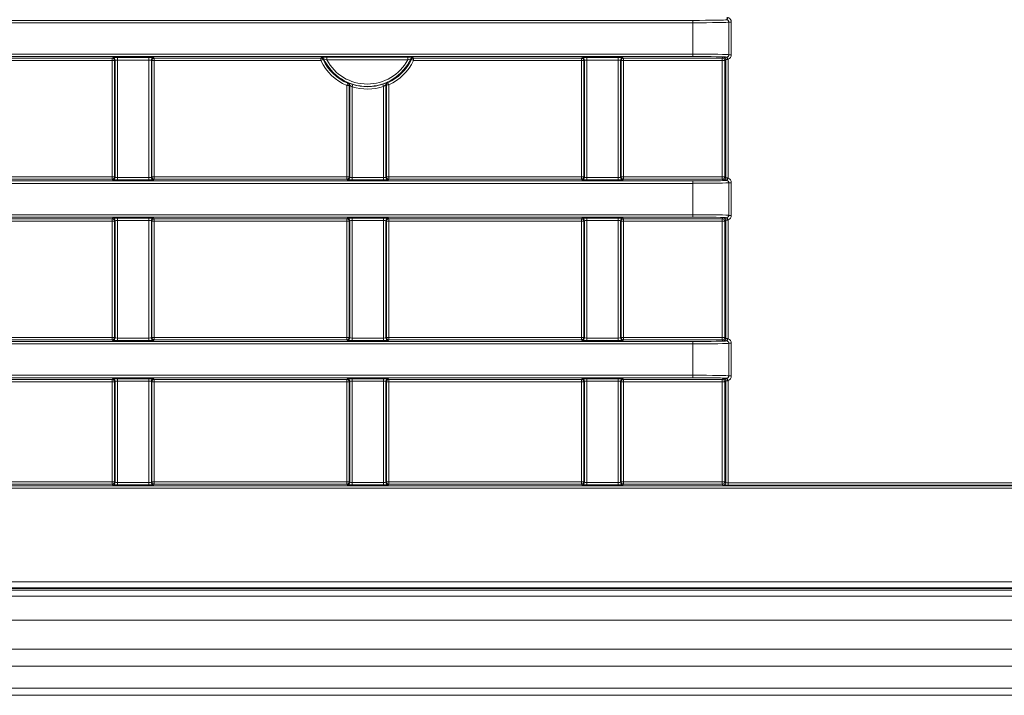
# Model space of a CAD drawing. Header units: millimetres. Extents: x 0 to 1118, y 0 to 864.
# Tile 330 of 390: x 501 to 521, y 599 to 613. Entities that reach past the tile are written whole.
import ezdxf

# ---------------------------------------------------------------- set-up
doc = ezdxf.new("R2010")
doc.units = ezdxf.units.MM

msp = doc.modelspace()

# ---------------------------------------------------------------- linework, layer by layer
at = {"color": 9, "linetype": 'Continuous', "lineweight": 0}
for p, q in [((470.0133, 613.0584), (514.8892, 613.0584)), ((514.8892, 613.0084), (514.8892, 613.0584)), ((515.5891, 613.0704), (515.5908, 613.0721)), ((515.608, 613.0689), (515.6254, 613.1158)), ((515.6407, 613.022), (515.6391, 613.0205)), ((515.6407, 612.3432), (515.6407, 613.022)), ((515.6407, 613.022), (515.6906, 613.022)), ((515.6906, 613.022), (515.6906, 612.3432)), ((514.8892, 613.0084), (470.0133, 613.0084)), ((514.8892, 612.3567), (514.8892, 613.0084)), ((515.6391, 613.0205), (515.6391, 612.3447)), ((470.0133, 612.3567), (514.8892, 612.3567)), ((514.8892, 612.3067), (470.0133, 612.3067)), ((498.826, 612.2713), (502.8265, 612.2713)), ((502.8265, 612.2214), (498.826, 612.2214)), ((502.8265, 612.2713), (502.8379, 612.2827)), ((502.8265, 612.2214), (502.8265, 612.2713)), ((502.8265, 612.2214), (502.8765, 612.2214)), ((502.8265, 609.8077), (502.8265, 612.2214)), ((502.8879, 612.2327), (502.8765, 612.2214)), ((502.8765, 612.2214), (502.8765, 609.8077)), ((502.8879, 609.7963), (502.8879, 612.2327)), ((502.9379, 612.2844), (503.5896, 612.2844)), ((502.9379, 612.2344), (502.9379, 612.2844)), ((503.5896, 612.2344), (502.9379, 612.2344)), ((502.9379, 612.2344), (502.9379, 609.7946)), ((503.5896, 612.2344), (503.5896, 612.2844)), ((503.5896, 609.7946), (503.5896, 612.2344)), ((503.6396, 612.2327), (503.6396, 609.7963)), ((503.651, 612.2214), (503.6396, 612.2327)), ((503.651, 609.8077), (503.651, 612.2214)), ((503.651, 612.2214), (503.701, 612.2214)), ((503.6896, 612.2827), (503.701, 612.2713)), ((503.701, 612.2713), (507.1639, 612.2713)), ((503.701, 612.2214), (503.701, 612.2713)), ((507.1639, 612.2214), (503.701, 612.2214)), ((503.701, 612.2214), (503.701, 609.8077)), ((507.1639, 612.2713), (507.175, 612.2888)), ((507.1639, 612.2214), (507.1639, 612.2713)), ((507.209, 612.2431), (507.1639, 612.2214)), ((507.2858, 612.2905), (508.9666, 612.2905)), ((507.2858, 612.2905), (507.2858, 612.2406)), ((508.9666, 612.2406), (507.2858, 612.2406)), ((508.9666, 612.2905), (508.9666, 612.2406)), ((509.0885, 612.2214), (509.0435, 612.2431)), ((509.0775, 612.2888), (509.0885, 612.2713)), ((509.0885, 612.2713), (512.5765, 612.2713)), ((509.0885, 612.2713), (509.0885, 612.2214)), ((512.5765, 612.2214), (509.0885, 612.2214)), ((512.5765, 612.2713), (512.5879, 612.2827)), ((512.5765, 612.2713), (512.5765, 612.2214)), ((512.5765, 612.2214), (512.6265, 612.2214)), ((512.5765, 609.8077), (512.5765, 612.2214)), ((512.6379, 612.2327), (512.6265, 612.2214)), ((512.6265, 612.2214), (512.6265, 609.8077)), ((512.6379, 609.7963), (512.6379, 612.2327)), ((512.6879, 612.2844), (513.3396, 612.2844)), ((512.6879, 612.2344), (512.6879, 612.2844)), ((513.3396, 612.2344), (512.6879, 612.2344)), ((512.6879, 612.2344), (512.6879, 609.7946)), ((513.3396, 612.2344), (513.3396, 612.2844)), ((513.3396, 609.7946), (513.3396, 612.2344)), ((513.3896, 612.2327), (513.3896, 609.7963)), ((513.401, 612.2214), (513.3896, 612.2327)), ((513.401, 609.8077), (513.401, 612.2214)), ((513.401, 612.2214), (513.451, 612.2214)), ((513.4396, 612.2827), (513.451, 612.2713)), ((513.451, 612.2713), (515.5053, 612.2713)), ((513.451, 612.2214), (513.451, 612.2713)), ((513.451, 612.2214), (513.451, 609.8077)), ((515.5053, 612.2214), (513.451, 612.2214)), ((514.8892, 612.3067), (514.8892, 612.3567)), ((515.5053, 612.2713), (515.5254, 612.2915)), ((515.5053, 612.2214), (515.5053, 612.2713)), ((515.5553, 612.2214), (515.5053, 612.2214)), ((515.5053, 609.8077), (515.5053, 612.2214)), ((515.5754, 612.2415), (515.5553, 612.2214)), ((515.5553, 612.2214), (515.5553, 609.8077)), ((515.5754, 609.7876), (515.5754, 612.2415)), ((515.5908, 612.2931), (515.5891, 612.2947)), ((515.608, 612.2963), (515.6254, 612.2494)), ((515.6254, 612.2494), (515.6254, 609.7797)), ((515.6391, 612.3447), (515.6407, 612.3432)), ((515.6407, 612.3432), (515.6906, 612.3432)), ((507.7015, 611.7051), (507.7214, 611.751)), ((507.7015, 609.8077), (507.7015, 611.7051)), ((507.7515, 611.7051), (507.7015, 611.7051)), ((507.7629, 611.7126), (507.7515, 611.7051)), ((507.7515, 611.7051), (507.7515, 609.8077)), ((507.8129, 611.6777), (507.8277, 611.7255)), ((507.8129, 611.6777), (507.8129, 609.7946)), ((508.4646, 611.6858), (508.4486, 611.7332)), ((508.4646, 609.7946), (508.4646, 611.6858)), ((508.526, 611.7163), (508.5146, 611.7236)), ((508.526, 609.8077), (508.526, 611.7163)), ((508.526, 611.7163), (508.576, 611.7163)), ((508.5549, 611.7616), (508.576, 611.7163)), ((508.576, 611.7163), (508.576, 609.8077)), ((498.826, 609.8077), (502.8265, 609.8077)), ((502.8265, 609.7577), (498.826, 609.7577)), ((502.8265, 609.7577), (502.8265, 609.8077)), ((502.8765, 609.8077), (502.8265, 609.8077)), ((502.8379, 609.7463), (502.8265, 609.7577)), ((502.8765, 609.8077), (502.8879, 609.7963)), ((502.9379, 609.7446), (502.9379, 609.7946)), ((502.9379, 609.7946), (503.5896, 609.7946)), ((503.5896, 609.7446), (503.5896, 609.7946)), ((503.6396, 609.7963), (503.651, 609.8077)), ((503.701, 609.8077), (503.651, 609.8077)), ((503.701, 609.7577), (503.6896, 609.7463)), ((503.701, 609.7577), (503.701, 609.8077)), ((503.701, 609.8077), (507.7015, 609.8077)), ((507.7015, 609.7577), (503.701, 609.7577)), ((507.7015, 609.7577), (507.7015, 609.8077)), ((507.7515, 609.8077), (507.7015, 609.8077)), ((507.7129, 609.7463), (507.7015, 609.7577)), ((507.7515, 609.8077), (507.7629, 609.7963)), ((507.8129, 609.7446), (507.8129, 609.7946)), ((507.8129, 609.7946), (508.4646, 609.7946)), ((508.4646, 609.7446), (508.4646, 609.7946)), ((508.5146, 609.7963), (508.526, 609.8077)), ((508.526, 609.8077), (508.576, 609.8077)), ((508.576, 609.7577), (508.5646, 609.7463)), ((508.576, 609.8077), (508.576, 609.7577)), ((508.576, 609.8077), (512.5765, 609.8077)), ((512.5765, 609.7577), (508.576, 609.7577)), ((512.5765, 609.8077), (512.5765, 609.7577)), ((512.5765, 609.8077), (512.6265, 609.8077)), ((512.5879, 609.7463), (512.5765, 609.7577)), ((512.6265, 609.8077), (512.6379, 609.7963)), ((512.6879, 609.7446), (512.6879, 609.7946)), ((512.6879, 609.7946), (513.3396, 609.7946)), ((513.3396, 609.7446), (513.3396, 609.7946)), ((513.3896, 609.7963), (513.401, 609.8077)), ((513.401, 609.8077), (513.451, 609.8077)), ((513.451, 609.7577), (513.4396, 609.7463)), ((513.451, 609.7577), (513.451, 609.8077)), ((513.451, 609.8077), (515.5053, 609.8077)), ((515.5053, 609.7577), (513.451, 609.7577)), ((515.5053, 609.8077), (515.5553, 609.8077)), ((515.5053, 609.7577), (515.5053, 609.8077)), ((515.5254, 609.7376), (515.5053, 609.7577)), ((515.5553, 609.8077), (515.5754, 609.7876)), ((515.608, 609.7328), (515.6254, 609.7797)), ((475.7369, 609.7223), (514.8892, 609.7223)), ((514.8892, 609.6723), (475.7369, 609.6723)), ((503.5896, 609.7446), (502.9379, 609.7446)), ((508.4646, 609.7446), (507.8129, 609.7446)), ((513.3396, 609.7446), (512.6879, 609.7446)), ((514.8892, 609.6723), (514.8892, 609.7223)), ((514.8892, 609.0206), (514.8892, 609.6723)), ((515.5891, 609.7343), (515.5908, 609.736)), ((515.6407, 609.6859), (515.6391, 609.6843)), ((515.6391, 609.6843), (515.6391, 609.0086)), ((515.6407, 609.007), (515.6407, 609.6859)), ((515.6407, 609.6859), (515.6906, 609.6859)), ((515.6906, 609.6859), (515.6906, 609.007)), ((475.7369, 609.0206), (514.8892, 609.0206)), ((514.8892, 608.9706), (475.7369, 608.9706)), ((498.826, 608.9352), (502.8265, 608.9352)), ((502.8265, 608.9352), (502.8379, 608.9466)), ((502.8265, 608.8852), (502.8265, 608.9352)), ((502.9379, 608.9483), (503.5896, 608.9483)), ((502.9379, 608.8983), (502.9379, 608.9483)), ((503.5896, 608.8983), (503.5896, 608.9483)), ((503.6896, 608.9466), (503.701, 608.9352)), ((503.701, 608.9352), (507.7015, 608.9352)), ((503.701, 608.8852), (503.701, 608.9352)), ((507.7015, 608.9352), (507.7129, 608.9466)), ((507.7015, 608.8852), (507.7015, 608.9352)), ((507.8129, 608.9483), (508.4646, 608.9483)), ((507.8129, 608.8983), (507.8129, 608.9483)), ((508.4646, 608.8983), (508.4646, 608.9483)), ((508.5646, 608.9466), (508.576, 608.9352)), ((508.576, 608.9352), (512.5765, 608.9352)), ((508.576, 608.9352), (508.576, 608.8852)), ((512.5765, 608.9352), (512.5879, 608.9466)), ((512.5765, 608.9352), (512.5765, 608.8852)), ((512.6879, 608.9483), (513.3396, 608.9483)), ((512.6879, 608.9483), (512.6879, 608.8983)), ((513.3396, 608.9483), (513.3396, 608.8983)), ((513.4396, 608.9466), (513.451, 608.9352)), ((513.451, 608.9352), (515.5053, 608.9352)), ((513.451, 608.8852), (513.451, 608.9352)), ((514.8892, 608.9706), (514.8892, 609.0206)), ((515.5053, 608.9352), (515.5254, 608.9553)), ((515.5053, 608.8852), (515.5053, 608.9352)), ((515.5908, 608.9569), (515.5891, 608.9586)), ((515.608, 608.9602), (515.6254, 608.9133)), ((515.6391, 609.0086), (515.6407, 609.007)), ((515.6407, 609.007), (515.6906, 609.007)), ((502.8265, 608.8852), (498.826, 608.8852)), ((502.8265, 606.4716), (502.8265, 608.8852)), ((502.8765, 608.8852), (502.8265, 608.8852)), ((502.8879, 608.8966), (502.8765, 608.8852)), ((502.8765, 608.8852), (502.8765, 606.4716)), ((502.8879, 606.4602), (502.8879, 608.8966)), ((503.5896, 608.8983), (502.9379, 608.8983)), ((502.9379, 608.8983), (502.9379, 606.4585)), ((503.5896, 606.4585), (503.5896, 608.8983)), ((503.6396, 608.8966), (503.6396, 606.4602)), ((503.651, 608.8852), (503.6396, 608.8966)), ((503.651, 606.4716), (503.651, 608.8852)), ((503.701, 608.8852), (503.651, 608.8852)), ((503.701, 608.8852), (503.701, 606.4716)), ((507.7015, 608.8852), (503.701, 608.8852)), ((507.7515, 608.8852), (507.7015, 608.8852)), ((507.7015, 606.4716), (507.7015, 608.8852)), ((507.7629, 608.8966), (507.7515, 608.8852)), ((507.7515, 608.8852), (507.7515, 606.4716)), ((507.7629, 606.4602), (507.7629, 608.8966)), ((508.4646, 608.8983), (507.8129, 608.8983)), ((507.8129, 608.8983), (507.8129, 606.4585)), ((508.4646, 606.4585), (508.4646, 608.8983)), ((508.5146, 608.8966), (508.5146, 606.4602)), ((508.526, 608.8852), (508.5146, 608.8966)), ((508.526, 606.4716), (508.526, 608.8852)), ((508.576, 608.8852), (508.526, 608.8852)), ((508.576, 608.8852), (508.576, 606.4716)), ((512.5765, 608.8852), (508.576, 608.8852)), ((512.5765, 606.4716), (512.5765, 608.8852)), ((512.6265, 608.8852), (512.5765, 608.8852)), ((512.6379, 608.8966), (512.6265, 608.8852)), ((512.6265, 608.8852), (512.6265, 606.4716)), ((512.6379, 606.4602), (512.6379, 608.8966)), ((513.3396, 608.8983), (512.6879, 608.8983)), ((512.6879, 608.8983), (512.6879, 606.4585)), ((513.3396, 606.4585), (513.3396, 608.8983)), ((513.3896, 608.8966), (513.3896, 606.4602)), ((513.401, 608.8852), (513.3896, 608.8966)), ((513.401, 606.4716), (513.401, 608.8852)), ((513.451, 608.8852), (513.401, 608.8852)), ((515.5053, 608.8852), (513.451, 608.8852)), ((513.451, 608.8852), (513.451, 606.4716)), ((515.5553, 608.8852), (515.5053, 608.8852)), ((515.5053, 606.4716), (515.5053, 608.8852)), ((515.5754, 608.9053), (515.5553, 608.8852)), ((515.5553, 608.8852), (515.5553, 606.4716)), ((515.5754, 606.4515), (515.5754, 608.9053)), ((515.6254, 608.9133), (515.6254, 606.4436)), ((476.1302, 606.3862), (514.8892, 606.3862)), ((514.8892, 606.3362), (476.1302, 606.3362)), ((498.826, 606.4716), (502.8265, 606.4716)), ((502.8265, 606.4216), (498.826, 606.4216)), ((502.8265, 606.4216), (502.8265, 606.4716)), ((502.8765, 606.4716), (502.8265, 606.4716)), ((502.8379, 606.4102), (502.8265, 606.4216)), ((502.8765, 606.4716), (502.8879, 606.4602)), ((502.9379, 606.4085), (502.9379, 606.4585)), ((502.9379, 606.4585), (503.5896, 606.4585)), ((503.5896, 606.4085), (502.9379, 606.4085)), ((503.5896, 606.4085), (503.5896, 606.4585)), ((503.6396, 606.4602), (503.651, 606.4716)), ((503.701, 606.4716), (503.651, 606.4716)), ((503.701, 606.4216), (503.6896, 606.4102)), ((503.701, 606.4216), (503.701, 606.4716)), ((503.701, 606.4716), (507.7015, 606.4716)), ((507.7015, 606.4216), (503.701, 606.4216)), ((507.7015, 606.4216), (507.7015, 606.4716)), ((507.7515, 606.4716), (507.7015, 606.4716)), ((507.7129, 606.4102), (507.7015, 606.4216)), ((507.7515, 606.4716), (507.7629, 606.4602)), ((507.8129, 606.4085), (507.8129, 606.4585)), ((507.8129, 606.4585), (508.4646, 606.4585)), ((508.4646, 606.4085), (507.8129, 606.4085)), ((508.4646, 606.4085), (508.4646, 606.4585)), ((508.5146, 606.4602), (508.526, 606.4716)), ((508.576, 606.4716), (508.526, 606.4716)), ((508.576, 606.4216), (508.5646, 606.4102)), ((508.576, 606.4716), (508.576, 606.4216)), ((508.576, 606.4716), (512.5765, 606.4716)), ((512.5765, 606.4216), (508.576, 606.4216)), ((512.5765, 606.4716), (512.5765, 606.4216)), ((512.6265, 606.4716), (512.5765, 606.4716)), ((512.5879, 606.4102), (512.5765, 606.4216)), ((512.6265, 606.4716), (512.6379, 606.4602)), ((512.6879, 606.4585), (512.6879, 606.4085)), ((512.6879, 606.4585), (513.3396, 606.4585)), ((513.3396, 606.4085), (512.6879, 606.4085)), ((513.3396, 606.4585), (513.3396, 606.4085)), ((513.3896, 606.4602), (513.401, 606.4716)), ((513.451, 606.4716), (513.401, 606.4716)), ((513.451, 606.4216), (513.4396, 606.4102)), ((513.451, 606.4216), (513.451, 606.4716)), ((513.451, 606.4716), (515.5053, 606.4716)), ((515.5053, 606.4216), (513.451, 606.4216)), ((514.8892, 606.3362), (514.8892, 606.3862)), ((514.8892, 605.6845), (514.8892, 606.3362)), ((515.5053, 606.4216), (515.5053, 606.4716)), ((515.5053, 606.4716), (515.5553, 606.4716)), ((515.5254, 606.4015), (515.5053, 606.4216)), ((515.5553, 606.4716), (515.5754, 606.4515)), ((515.5891, 606.3982), (515.5908, 606.3999)), ((515.608, 606.3967), (515.6254, 606.4436)), ((515.6407, 606.3498), (515.6391, 606.3482)), ((515.6391, 606.3482), (515.6391, 605.6725)), ((515.6407, 605.6709), (515.6407, 606.3498)), ((515.6407, 606.3498), (515.6906, 606.3498)), ((515.6906, 606.3498), (515.6906, 605.6709)), ((476.1302, 605.6845), (514.8892, 605.6845)), ((514.8892, 605.6345), (514.8892, 605.6845)), ((515.6391, 605.6725), (515.6407, 605.6709)), ((515.6407, 605.6709), (515.6906, 605.6709)), ((514.8892, 605.6345), (476.1302, 605.6345)), ((498.826, 605.5991), (502.8265, 605.5991)), ((502.8265, 605.5491), (498.826, 605.5491)), ((502.8265, 605.5991), (502.8379, 605.6105)), ((502.8265, 605.5491), (502.8265, 605.5991)), ((502.8765, 605.5491), (502.8265, 605.5491)), ((502.8265, 603.472), (502.8265, 605.5491)), ((502.8879, 605.5605), (502.8765, 605.5491)), ((502.8765, 605.5491), (502.8765, 603.472)), ((502.8879, 603.4606), (502.8879, 605.5605)), ((502.9379, 605.6122), (503.5896, 605.6122)), ((502.9379, 605.5622), (502.9379, 605.6122)), ((503.5896, 605.5622), (502.9379, 605.5622)), ((502.9379, 605.5622), (502.9379, 603.4589)), ((503.5896, 605.5622), (503.5896, 605.6122)), ((503.5896, 603.4589), (503.5896, 605.5622)), ((503.6396, 605.5605), (503.6396, 603.4606)), ((503.651, 605.5491), (503.6396, 605.5605)), ((503.651, 603.472), (503.651, 605.5491)), ((503.701, 605.5491), (503.651, 605.5491)), ((503.6896, 605.6105), (503.701, 605.5991)), ((503.701, 605.5991), (507.7015, 605.5991)), ((503.701, 605.5491), (503.701, 605.5991)), ((507.7015, 605.5491), (503.701, 605.5491)), ((503.701, 605.5491), (503.701, 603.472)), ((507.7015, 605.5991), (507.7129, 605.6105)), ((507.7015, 605.5491), (507.7015, 605.5991)), ((507.7015, 603.472), (507.7015, 605.5491)), ((507.7515, 605.5491), (507.7015, 605.5491)), ((507.7629, 605.5605), (507.7515, 605.5491)), ((507.7515, 605.5491), (507.7515, 603.472)), ((507.7629, 603.4606), (507.7629, 605.5605)), ((507.8129, 605.6122), (508.4646, 605.6122)), ((507.8129, 605.5622), (507.8129, 605.6122)), ((508.4646, 605.5622), (507.8129, 605.5622)), ((507.8129, 605.5622), (507.8129, 603.4589)), ((508.4646, 605.5622), (508.4646, 605.6122)), ((508.4646, 603.4589), (508.4646, 605.5622)), ((508.5146, 605.5605), (508.5146, 603.4606)), ((508.526, 605.5491), (508.5146, 605.5605)), ((508.526, 603.472), (508.526, 605.5491)), ((508.576, 605.5491), (508.526, 605.5491)), ((508.5646, 605.6105), (508.576, 605.5991)), ((508.576, 605.5991), (512.5765, 605.5991)), ((508.576, 605.5991), (508.576, 605.5491)), ((512.5765, 605.5491), (508.576, 605.5491)), ((508.576, 605.5491), (508.576, 603.472)), ((512.5765, 605.5991), (512.5879, 605.6105)), ((512.5765, 605.5991), (512.5765, 605.5491)), ((512.5765, 603.472), (512.5765, 605.5491)), ((512.6265, 605.5491), (512.5765, 605.5491)), ((512.6379, 605.5605), (512.6265, 605.5491)), ((512.6265, 605.5491), (512.6265, 603.472)), ((512.6379, 603.4606), (512.6379, 605.5605)), ((512.6879, 605.6122), (513.3396, 605.6122)), ((512.6879, 605.6122), (512.6879, 605.5622)), ((513.3396, 605.5622), (512.6879, 605.5622)), ((512.6879, 605.5622), (512.6879, 603.4589)), ((513.3396, 605.6122), (513.3396, 605.5622)), ((513.3396, 603.4589), (513.3396, 605.5622)), ((513.3896, 605.5605), (513.3896, 603.4606)), ((513.401, 605.5491), (513.3896, 605.5605)), ((513.401, 603.472), (513.401, 605.5491)), ((513.451, 605.5491), (513.401, 605.5491)), ((513.4396, 605.6105), (513.451, 605.5991)), ((513.451, 605.5991), (515.5053, 605.5991)), ((513.451, 605.5491), (513.451, 605.5991)), ((515.5053, 605.5491), (513.451, 605.5491)), ((513.451, 605.5491), (513.451, 603.472)), ((515.5053, 605.5991), (515.5254, 605.6192)), ((515.5053, 605.5491), (515.5053, 605.5991)), ((515.5553, 605.5491), (515.5053, 605.5491)), ((515.5053, 603.472), (515.5053, 605.5491)), ((515.5754, 605.5692), (515.5553, 605.5491)), ((515.5553, 605.5491), (515.5553, 603.472)), ((515.5754, 603.4519), (515.5754, 605.5692)), ((515.5908, 605.6208), (515.5891, 605.6225)), ((515.608, 605.624), (515.6254, 605.5772)), ((515.6254, 605.5772), (515.6254, 603.4502)), ((498.826, 603.472), (502.8265, 603.472)), ((502.8265, 603.422), (498.826, 603.422)), ((502.8265, 603.422), (502.8265, 603.472)), ((502.8765, 603.472), (502.8265, 603.472)), ((502.8379, 603.4106), (502.8265, 603.422)), ((502.8765, 603.472), (502.8879, 603.4606)), ((502.9379, 603.4089), (502.9379, 603.4589)), ((502.9379, 603.4589), (503.5896, 603.4589)), ((503.5896, 603.4089), (502.9379, 603.4089)), ((503.5896, 603.4089), (503.5896, 603.4589)), ((503.6396, 603.4606), (503.651, 603.472)), ((503.701, 603.472), (503.651, 603.472)), ((503.701, 603.422), (503.6896, 603.4106)), ((503.701, 603.422), (503.701, 603.472)), ((503.701, 603.472), (507.7015, 603.472)), ((507.7015, 603.422), (503.701, 603.422)), ((507.7515, 603.472), (507.7015, 603.472)), ((507.7015, 603.422), (507.7015, 603.472)), ((507.7129, 603.4106), (507.7015, 603.422)), ((507.7515, 603.472), (507.7629, 603.4606)), ((507.8129, 603.4089), (507.8129, 603.4589)), ((507.8129, 603.4589), (508.4646, 603.4589)), ((508.4646, 603.4089), (507.8129, 603.4089)), ((508.4646, 603.4089), (508.4646, 603.4589)), ((508.5146, 603.4606), (508.526, 603.472)), ((508.576, 603.472), (508.526, 603.472)), ((508.576, 603.422), (508.5646, 603.4106)), ((508.576, 603.472), (512.5765, 603.472)), ((508.576, 603.472), (508.576, 603.422)), ((512.5765, 603.422), (508.576, 603.422)), ((512.6265, 603.472), (512.5765, 603.472)), ((512.5765, 603.472), (512.5765, 603.422)), ((512.5879, 603.4106), (512.5765, 603.422)), ((512.6265, 603.472), (512.6379, 603.4606)), ((512.6879, 603.4589), (512.6879, 603.4089)), ((512.6879, 603.4589), (513.3396, 603.4589)), ((513.3396, 603.4089), (512.6879, 603.4089)), ((513.3396, 603.4589), (513.3396, 603.4089)), ((513.3896, 603.4606), (513.401, 603.472)), ((513.451, 603.472), (513.401, 603.472)), ((513.451, 603.422), (513.4396, 603.4106)), ((513.451, 603.422), (513.451, 603.472)), ((513.451, 603.472), (515.5053, 603.472)), ((515.5053, 603.422), (513.451, 603.422)), ((515.5053, 603.422), (515.5053, 603.472)), ((515.5053, 603.472), (515.5553, 603.472)), ((515.5254, 603.4019), (515.5053, 603.422)), ((515.5553, 603.472), (515.5754, 603.4519)), ((515.6254, 603.4502), (515.6254, 603.4002)), ((515.6254, 603.4502), (571.1521, 603.4502)), ((474.3861, 603.3866), (605.2664, 603.3866)), ((605.2664, 603.3366), (474.3861, 603.3366)), ((571.1521, 603.4002), (515.6254, 603.4002)), ((471.8384, 601.3957), (607.8141, 601.3957)), ((607.8141, 601.2707), (471.8384, 601.2707)), ((472.6137, 601.2229), (607.0387, 601.2229)), ((472.6137, 600.5979), (607.0387, 600.5979)), ((472.6137, 599.9925), (607.0387, 599.9925)), ((472.6137, 599.6389), (607.0387, 599.6389)), ((472.6137, 599.1818), (607.0387, 599.1818))]:
    msp.add_line(p, q, dxfattribs=at)
at = {"color": 7, "linetype": 'Continuous', "lineweight": 15}
for p, q in [((507.7629, 609.7963), (507.7629, 611.7126)), ((508.5146, 611.7236), (508.5146, 609.7963)), ((607.8213, 601.2532), (471.8311, 601.2532)), ((472.6137, 601.0979), (607.0387, 601.0979)), ((472.6137, 599.0354), (607.0387, 599.0354))]:
    msp.add_line(p, q, dxfattribs=at)
at = {"color": 9, "linetype": 'Continuous', "lineweight": 0, "flags": 128}
for points in [[(515.5908, 613.0721), (515.5941, 613.0732), (515.5973, 613.0761), (515.6003, 613.0808), (515.6029, 613.087), (515.6051, 613.0946), (515.6067, 613.1032), (515.6077, 613.1124), (515.6081, 613.1221)], [(515.5908, 612.2931), (515.5941, 612.292), (515.5973, 612.289), (515.6003, 612.2844), (515.6029, 612.2781), (515.6051, 612.2706), (515.6067, 612.262), (515.6077, 612.2527), (515.6081, 612.2431)], [(515.5908, 609.736), (515.5941, 609.7371), (515.5973, 609.74), (515.6003, 609.7447), (515.6029, 609.7509), (515.6051, 609.7585), (515.6067, 609.767), (515.6077, 609.7763), (515.6081, 609.786)], [(515.5908, 608.9569), (515.5941, 608.9558), (515.5973, 608.9529), (515.6003, 608.9482), (515.6029, 608.942), (515.6051, 608.9345), (515.6067, 608.9259), (515.6077, 608.9166), (515.6081, 608.907)], [(515.5908, 606.3999), (515.5941, 606.401), (515.5973, 606.4039), (515.6003, 606.4086), (515.6029, 606.4148), (515.6051, 606.4224), (515.6067, 606.4309), (515.6077, 606.4402), (515.6081, 606.4499)], [(515.5908, 605.6208), (515.5941, 605.6197), (515.5973, 605.6168), (515.6003, 605.6121), (515.6029, 605.6059), (515.6051, 605.5984), (515.6067, 605.5898), (515.6077, 605.5805), (515.6081, 605.5708)]]:
    msp.add_lwpolyline(points, dxfattribs=at)
at = {"color": 9, "linetype": 'Continuous', "lineweight": 0}
for centre, radius, start, end in [((515.5891, 613.0204), 0.05, 0.02044, 89.97956), ((502.8265, 612.2213), 0.05, 0.02044, 89.97956), ((502.8379, 612.2327), 0.05, 0.02044, 89.97956), ((503.6896, 612.2327), 0.05, 90.02044, 179.97956), ((503.701, 612.2213), 0.05, 90.02044, 179.97956), ((507.1639, 612.2213), 0.05, 25.75412, 89.98822), ((508.1262, 612.6854), 1.0683, 205.74234, 246.57434), ((507.175, 612.2388), 0.05, 25.15705, 89.98806), ((510.2026, 610.2728), 3.5838, 146.32235, 146.64861), ((508.1262, 612.6854), 1.0009, 205.14512, 334.85488), ((508.1262, 612.6854), 0.9509, 207.89086, 332.10914), ((508.1262, 612.6854), 1.0683, 294.89519, 334.25766), ((506.0395, 610.2659), 3.5962, 33.35195, 33.67709), ((509.0886, 612.2213), 0.05, 90.01178, 154.24588), ((512.5765, 612.2213), 0.05, 0.02044, 89.97956), ((512.5879, 612.2327), 0.05, 0.02044, 89.97956), ((513.4396, 612.2327), 0.05, 90.02044, 179.97956), ((513.451, 612.2213), 0.05, 90.02044, 179.97956), ((515.5053, 612.2213), 0.05, 0.02044, 89.97956), ((515.5254, 612.2414), 0.05, 0.02044, 89.97956), ((515.5891, 612.3447), 0.05, 270.02044, 359.97956), ((505.7355, 614.6368), 3.5031, 304.53435, 304.75408), ((507.7015, 611.7051), 0.05, 0.01239, 66.56195), ((507.7129, 611.7126), 0.05, 0.0125, 66.96612), ((508.1262, 612.6854), 1.0552, 252.7249, 288.7023), ((508.5646, 611.7236), 0.05, 114.51425, 179.9879), ((508.576, 611.7163), 0.05, 114.90719, 179.988), ((510.5382, 614.7259), 3.5665, 236.00127, 236.21541), ((502.8265, 609.8077), 0.05, 270.02044, 359.97956), ((502.8379, 609.7963), 0.05, 270.02044, 359.97956), ((503.6896, 609.7963), 0.05, 180.02044, 269.97956), ((503.701, 609.8077), 0.05, 180.02044, 269.97956), ((507.7015, 609.8077), 0.05, 270.02044, 359.97956), ((507.7129, 609.7963), 0.05, 270.02044, 359.97956), ((508.5646, 609.7963), 0.05, 180.02044, 269.97956), ((508.576, 609.8077), 0.05, 180.02044, 269.97956), ((512.5765, 609.8077), 0.05, 270.02044, 359.97956), ((512.5879, 609.7963), 0.05, 270.02044, 359.97956), ((513.4396, 609.7963), 0.05, 180.02044, 269.97956), ((513.451, 609.8077), 0.05, 180.02044, 269.97956), ((515.5053, 609.8077), 0.05, 270.02044, 359.97956), ((515.5254, 609.7876), 0.05, 270.02044, 359.97956), ((515.5891, 609.6843), 0.05, 0.02044, 89.97956), ((502.8265, 608.8852), 0.05, 0.02044, 89.97956), ((502.8379, 608.8966), 0.05, 0.02044, 89.97956), ((503.6896, 608.8966), 0.05, 90.02044, 179.97956), ((503.701, 608.8852), 0.05, 90.02044, 179.97956), ((507.7015, 608.8852), 0.05, 0.02044, 89.97956), ((507.7129, 608.8966), 0.05, 0.02044, 89.97956), ((508.5646, 608.8966), 0.05, 90.02044, 179.97956), ((508.576, 608.8852), 0.05, 90.02044, 179.97956), ((512.5765, 608.8852), 0.05, 0.02044, 89.97956), ((512.5879, 608.8966), 0.05, 0.02044, 89.97956), ((513.4396, 608.8966), 0.05, 90.02044, 179.97956), ((513.451, 608.8852), 0.05, 90.02044, 179.97956), ((515.5053, 608.8852), 0.05, 0.02044, 89.97956), ((515.5254, 608.9053), 0.05, 0.02044, 89.97956), ((515.5891, 609.0086), 0.05, 270.02044, 359.97956), ((502.8265, 606.4716), 0.05, 270.02044, 359.97956), ((502.8379, 606.4602), 0.05, 270.02044, 359.97956), ((503.6896, 606.4602), 0.05, 180.02044, 269.97956), ((503.701, 606.4716), 0.05, 180.02044, 269.97956), ((507.7015, 606.4716), 0.05, 270.02044, 359.97956), ((507.7129, 606.4602), 0.05, 270.02044, 359.97956), ((508.5646, 606.4602), 0.05, 180.02044, 269.97956), ((508.576, 606.4716), 0.05, 180.02044, 269.97956), ((512.5765, 606.4716), 0.05, 270.02044, 359.97956), ((512.5879, 606.4602), 0.05, 270.02044, 359.97956), ((513.4396, 606.4602), 0.05, 180.02044, 269.97956), ((513.451, 606.4716), 0.05, 180.02044, 269.97956), ((515.5053, 606.4716), 0.05, 270.02044, 359.97956), ((515.5254, 606.4515), 0.05, 270.02044, 359.97956), ((515.5891, 606.3482), 0.05, 0.02044, 89.97956), ((515.5891, 605.6725), 0.05, 270.02044, 359.97956), ((502.8265, 605.5491), 0.05, 0.02044, 89.97956), ((502.8379, 605.5605), 0.05, 0.02044, 89.97956), ((503.6896, 605.5605), 0.05, 90.02044, 179.97956), ((503.701, 605.5491), 0.05, 90.02044, 179.97956), ((507.7015, 605.5491), 0.05, 0.02044, 89.97956), ((507.7129, 605.5605), 0.05, 0.02044, 89.97956), ((508.5646, 605.5605), 0.05, 90.02044, 179.97956), ((508.576, 605.5491), 0.05, 90.02044, 179.97956), ((512.5765, 605.5491), 0.05, 0.02044, 89.97956), ((512.5879, 605.5605), 0.05, 0.02044, 89.97956), ((513.4396, 605.5605), 0.05, 90.02044, 179.97956), ((513.451, 605.5491), 0.05, 90.02044, 179.97956), ((515.5053, 605.5491), 0.05, 0.02044, 89.97956), ((515.5254, 605.5692), 0.05, 0.02044, 89.97956), ((502.8265, 603.472), 0.05, 270.02044, 359.97956), ((502.8379, 603.4606), 0.05, 270.02044, 359.97956), ((503.6896, 603.4606), 0.05, 180.02044, 269.97956), ((503.701, 603.472), 0.05, 180.02044, 269.97956), ((507.7015, 603.472), 0.05, 270.02044, 359.97956), ((507.7129, 603.4606), 0.05, 270.02044, 359.97956), ((508.5646, 603.4606), 0.05, 180.02044, 269.97956), ((508.576, 603.472), 0.05, 180.02044, 269.97956), ((512.5765, 603.472), 0.05, 270.02044, 359.97956), ((512.5879, 603.4606), 0.05, 270.02044, 359.97956), ((513.4396, 603.4606), 0.05, 180.02044, 269.97956), ((513.451, 603.472), 0.05, 180.02044, 269.97956), ((515.5053, 603.472), 0.05, 270.02044, 359.97956), ((515.5254, 603.4519), 0.05, 270.02044, 359.97956)]:
    msp.add_arc(centre, radius, start, end, dxfattribs=at)
at = {"color": 7, "linetype": 'Continuous', "lineweight": 15}
for centre, radius, start, end in [((508.1262, 612.6854), 1.0183, 205.74234, 246.57434), ((508.1262, 612.6854), 1.0183, 294.89519, 334.25766), ((509.0775, 612.2388), 0.05, 90.01194, 154.84295), ((508.1262, 612.6854), 1.0053, 252.7249, 288.7023)]:
    msp.add_arc(centre, radius, start, end, dxfattribs=at)
at = {"color": 9, "linetype": 'Continuous', "lineweight": 0}
for centre, major_axis, ratio, start_param, end_param in [((514.8892, 613.0707), (0.7, 0), 0.0174551, 4.712389, 6.265732), ((515.5906, 613.022), (0.0354, 0.0354), 0.999087, 5.4979394, 6.7139733), ((515.5906, 613.022), (-0.0707, -0.0707), 0.9996955, 2.3563468, 3.5723807), ((514.8892, 613.0207), (0.75, 0), 0.0162914, 4.712389, 6.265732), ((502.9379, 612.2827), (0.1, 0), 0.0174551, 1.5707963, 3.1241394), ((502.9379, 612.2327), (0.05, 0), 0.0349101, 1.5707963, 3.1241394), ((503.5896, 612.2827), (0.1, 0), 0.0174551, 0.0174533, 1.5707963), ((503.5896, 612.2327), (0.05, 0), 0.0349101, 0.0174533, 1.5707963), ((512.6879, 612.2827), (0.1, 0), 0.0174551, 1.5707963, 3.1241394), ((512.6879, 612.2327), (0.05, 0), 0.0349101, 1.5707963, 3.1241394), ((513.3396, 612.2827), (0.1, 0), 0.0174551, 0.0174533, 1.5707963), ((513.3396, 612.2327), (0.05, 0), 0.0349101, 0.0174533, 1.5707963), ((514.8892, 612.3445), (0.75, 0), 0.0162914, 0.0174533, 1.5707963), ((514.8892, 612.2945), (0.7, 0), 0.0174551, 0.0174533, 1.5707963), ((515.6254, 612.2914), (0.1, 0), 0.0174551, 1.9241407, 3.1241394), ((515.6254, 612.2414), (0.05, 0), 0.0349101, 1.9241407, 3.1241394), ((515.5906, 612.3432), (0.0354, -0.0354), 0.999087, 5.8523973, 7.0684312), ((515.5906, 612.3432), (-0.0707, 0.0707), 0.9996955, 2.7108046, 3.9268385), ((502.9379, 609.7964), (0.05, 0), 0.0349101, 3.1590459, 4.712389), ((503.5896, 609.7964), (0.05, 0), 0.0349101, 4.712389, 6.265732), ((507.8129, 609.7964), (0.05, 0), 0.0349101, 3.1590459, 4.712389), ((508.4646, 609.7964), (0.05, 0), 0.0349101, 4.712389, 6.265732), ((512.6879, 609.7964), (0.05, 0), 0.0349101, 3.1590459, 4.712389), ((513.3396, 609.7964), (0.05, 0), 0.0349101, 4.712389, 6.265732), ((515.6254, 609.7876), (0.05, 0), 0.0349101, 3.1590459, 4.3590446), ((515.5906, 609.6859), (-0.0707, -0.0707), 0.9996955, 2.3563468, 3.5723807), ((502.9379, 609.7464), (0.1, 0), 0.0174551, 3.1590459, 4.712389), ((503.5896, 609.7464), (0.1, 0), 0.0174551, 4.712389, 6.265732), ((507.8129, 609.7464), (0.1, 0), 0.0174551, 3.1590459, 4.712389), ((508.4646, 609.7464), (0.1, 0), 0.0174551, 4.712389, 6.265732), ((512.6879, 609.7464), (0.1, 0), 0.0174551, 3.1590459, 4.712389), ((513.3396, 609.7464), (0.1, 0), 0.0174551, 4.712389, 6.265732), ((514.8892, 609.7345), (0.7, 0), 0.0174551, 4.712389, 6.265732), ((514.8892, 609.6846), (0.75, 0), 0.0162914, 4.712389, 6.265732), ((515.6254, 609.7376), (0.1, 0), 0.0174551, 3.1590459, 4.3590446), ((515.5906, 609.6859), (0.0354, 0.0354), 0.999087, 5.4979394, 6.7139733), ((502.9379, 608.9466), (0.1, 0), 0.0174551, 1.5707963, 3.1241394), ((503.5896, 608.9466), (0.1, 0), 0.0174551, 0.0174533, 1.5707963), ((507.8129, 608.9466), (0.1, 0), 0.0174551, 1.5707963, 3.1241394), ((508.4646, 608.9466), (0.1, 0), 0.0174551, 0.0174533, 1.5707963), ((512.6879, 608.9466), (0.1, 0), 0.0174551, 1.5707963, 3.1241394), ((513.3396, 608.9466), (0.1, 0), 0.0174551, 0.0174533, 1.5707963), ((514.8892, 609.0084), (0.75, 0), 0.0162914, 0.0174533, 1.5707963), ((514.8892, 608.9584), (0.7, 0), 0.0174551, 0.0174533, 1.5707963), ((515.6254, 608.9553), (0.1, 0), 0.0174551, 1.9241407, 3.1241394), ((515.5906, 609.0071), (0.0354, -0.0354), 0.999087, 5.8523973, 7.0684312), ((515.5906, 609.0071), (-0.0707, 0.0707), 0.9996955, 2.7108046, 3.9268385), ((502.9379, 608.8966), (0.05, 0), 0.0349101, 1.5707963, 3.1241394), ((503.5896, 608.8966), (0.05, 0), 0.0349101, 0.0174533, 1.5707963), ((507.8129, 608.8966), (0.05, 0), 0.0349101, 1.5707963, 3.1241394), ((508.4646, 608.8966), (0.05, 0), 0.0349101, 0.0174533, 1.5707963), ((512.6879, 608.8966), (0.05, 0), 0.0349101, 1.5707963, 3.1241394), ((513.3396, 608.8966), (0.05, 0), 0.0349101, 0.0174533, 1.5707963), ((515.6254, 608.9053), (0.05, 0), 0.0349101, 1.9241407, 3.1241394), ((502.9379, 606.4102), (0.1, 0), 0.0174551, 3.1590459, 4.712389), ((502.9379, 606.4602), (0.05, 0), 0.0349101, 3.1590459, 4.712389), ((503.5896, 606.4602), (0.05, 0), 0.0349101, 4.712389, 6.265732), ((503.5896, 606.4102), (0.1, 0), 0.0174551, 4.712389, 6.265732), ((507.8129, 606.4102), (0.1, 0), 0.0174551, 3.1590459, 4.712389), ((507.8129, 606.4602), (0.05, 0), 0.0349101, 3.1590459, 4.712389), ((508.4646, 606.4602), (0.05, 0), 0.0349101, 4.712389, 6.265732), ((508.4646, 606.4102), (0.1, 0), 0.0174551, 4.712389, 6.265732), ((512.6879, 606.4102), (0.1, 0), 0.0174551, 3.1590459, 4.712389), ((512.6879, 606.4602), (0.05, 0), 0.0349101, 3.1590459, 4.712389), ((513.3396, 606.4602), (0.05, 0), 0.0349101, 4.712389, 6.265732), ((513.3396, 606.4102), (0.1, 0), 0.0174551, 4.712389, 6.265732), ((514.8892, 606.3984), (0.7, 0), 0.0174551, 4.712389, 6.265732), ((514.8892, 606.3484), (0.75, 0), 0.0162914, 4.712389, 6.265732), ((515.6254, 606.4015), (0.1, 0), 0.0174551, 3.1590459, 4.3590446), ((515.6254, 606.4515), (0.05, 0), 0.0349101, 3.1590459, 4.3590446), ((515.5906, 606.3498), (0.0354, 0.0354), 0.999087, 5.4979394, 6.7139733), ((515.5906, 606.3498), (-0.0707, -0.0707), 0.9996955, 2.3563468, 3.5723807), ((514.8892, 605.6723), (0.75, 0), 0.0162914, 0.0174533, 1.5707963), ((515.5906, 605.671), (0.0354, -0.0354), 0.999087, 5.8523973, 7.0684312), ((515.5906, 605.671), (-0.0707, 0.0707), 0.9996955, 2.7108046, 3.9268385), ((502.9379, 605.6105), (0.1, 0), 0.0174551, 1.5707963, 3.1241394), ((502.9379, 605.5605), (0.05, 0), 0.0349101, 1.5707963, 3.1241394), ((503.5896, 605.6105), (0.1, 0), 0.0174551, 0.0174533, 1.5707963), ((503.5896, 605.5605), (0.05, 0), 0.0349101, 0.0174533, 1.5707963), ((507.8129, 605.6105), (0.1, 0), 0.0174551, 1.5707963, 3.1241394), ((507.8129, 605.5605), (0.05, 0), 0.0349101, 1.5707963, 3.1241394), ((508.4646, 605.6105), (0.1, 0), 0.0174551, 0.0174533, 1.5707963), ((508.4646, 605.5605), (0.05, 0), 0.0349101, 0.0174533, 1.5707963), ((512.6879, 605.6105), (0.1, 0), 0.0174551, 1.5707963, 3.1241394), ((512.6879, 605.5605), (0.05, 0), 0.0349101, 1.5707963, 3.1241394), ((513.3396, 605.6105), (0.1, 0), 0.0174551, 0.0174533, 1.5707963), ((513.3396, 605.5605), (0.05, 0), 0.0349101, 0.0174533, 1.5707963), ((514.8892, 605.6223), (0.7, 0), 0.0174551, 0.0174533, 1.5707963), ((515.6254, 605.6192), (0.1, 0), 0.0174551, 1.9241407, 3.1241394), ((515.6254, 605.5692), (0.05, 0), 0.0349101, 1.9241407, 3.1241394), ((502.9379, 603.4107), (0.1, 0), 0.0174551, 3.1590459, 4.712389), ((502.9379, 603.4606), (0.05, 0), 0.0349101, 3.1590459, 4.712389), ((503.5896, 603.4606), (0.05, 0), 0.0349101, 4.712389, 6.265732), ((503.5896, 603.4107), (0.1, 0), 0.0174551, 4.712389, 6.265732), ((507.8129, 603.4107), (0.1, 0), 0.0174551, 3.1590459, 4.712389), ((507.8129, 603.4606), (0.05, 0), 0.0349101, 3.1590459, 4.712389), ((508.4646, 603.4606), (0.05, 0), 0.0349101, 4.712389, 6.265732), ((508.4646, 603.4107), (0.1, 0), 0.0174551, 4.712389, 6.265732), ((512.6879, 603.4107), (0.1, 0), 0.0174551, 3.1590459, 4.712389), ((512.6879, 603.4606), (0.05, 0), 0.0349101, 3.1590459, 4.712389), ((513.3396, 603.4606), (0.05, 0), 0.0349101, 4.712389, 6.265732), ((513.3396, 603.4107), (0.1, 0), 0.0174551, 4.712389, 6.265732), ((515.6254, 603.4519), (0.05, 0), 0.0349101, 3.1590459, 4.712389), ((515.6254, 603.4019), (0.1, 0), 0.0174551, 3.1590459, 4.712389)]:
    msp.add_ellipse(centre, major_axis=major_axis, ratio=ratio, start_param=start_param, end_param=end_param, dxfattribs=at)
for points, knots in [([(515.608, 613.0689), (515.6063, 613.0695), (515.6044, 613.0701), (515.6026, 613.0706), (515.5997, 613.0713), (515.5968, 613.0717), (515.5941, 613.072), (515.5929, 613.072), (515.5918, 613.0721), (515.5908, 613.0721)], [0, 0, 0, 0, 0.000022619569, 0.000022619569, 0.000022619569, 0.000060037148, 0.000060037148, 0.000060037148, 0.000075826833, 0.000075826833, 0.000075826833, 0.000075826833]), ([(507.2484, 612.2904), (507.2385, 612.2904), (507.2186, 612.2902), (507.1951, 612.2899), (507.1785, 612.2894), (507.1761, 612.289), (507.175, 612.2888)], [0, 0, 0, 0, 0.2499681, 0.505412, 0.7525547, 1, 1, 1, 1]), ([(507.2202, 612.2601), (507.2203, 612.2605), (507.2305, 612.2579), (507.256, 612.2503), (507.271, 612.2456), (507.2858, 612.2406)], [0, 0, 0, 0, 0.5, 0.5, 1, 1, 1, 1]), ([(508.9666, 612.2406), (508.9814, 612.2456), (508.9963, 612.2503), (509.0218, 612.2578), (509.0321, 612.2605), (509.0322, 612.2601)], [0, 0, 0, 0, 0.5, 0.5, 1, 1, 1, 1]), ([(509.0775, 612.2888), (509.0773, 612.2889), (509.0767, 612.2891), (509.0686, 612.2896), (509.0524, 612.2899), (509.044, 612.2901)], [0, 0, 0, 0, 0.1239448, 0.5450801, 1, 1, 1, 1]), ([(515.5908, 612.2931), (515.5925, 612.2931), (515.5943, 612.2932), (515.5961, 612.2934), (515.5986, 612.2937), (515.6013, 612.2942), (515.604, 612.295), (515.6053, 612.2953), (515.6067, 612.2958), (515.608, 612.2963)], [0, 0, 0, 0, 0.000025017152, 0.000025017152, 0.000025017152, 0.000058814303, 0.000058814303, 0.000058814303, 0.000075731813, 0.000075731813, 0.000075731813, 0.000075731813]), ([(515.6254, 612.2494), (515.6229, 612.2476), (515.6202, 612.246), (515.6174, 612.2449), (515.6161, 612.2444), (515.6148, 612.244), (515.6135, 612.2437), (515.6117, 612.2433), (515.6098, 612.2431), (515.6081, 612.2431)], [0, 0, 0, 0, 0.000036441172, 0.000036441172, 0.000036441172, 0.000053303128, 0.000053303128, 0.000053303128, 0.000075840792, 0.000075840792, 0.000075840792, 0.000075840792]), ([(507.7694, 611.7452), (507.7632, 611.7475), (507.7494, 611.7526), (507.7359, 611.7577), (507.7336, 611.7583), (507.7324, 611.7586)], [0, 0, 0, 0, 0.2925698, 0.6442937, 1, 1, 1, 1]), ([(507.7629, 611.7126), (507.7631, 611.7129), (507.77, 611.7075), (507.7887, 611.6937), (507.8006, 611.6854), (507.8129, 611.6777)], [0, 0, 0, 0, 0.5, 0.5, 1, 1, 1, 1]), ([(508.4646, 611.6858), (508.4768, 611.6941), (508.4884, 611.7028), (508.5073, 611.7179), (508.5143, 611.7239), (508.5146, 611.7236)], [0, 0, 0, 0, 0.5, 0.5, 1, 1, 1, 1]), ([(508.5439, 611.7691), (508.5436, 611.7691), (508.5429, 611.769), (508.5369, 611.7666), (508.5326, 611.7649)], [0, 0, 0, 0, 0.2872105, 1, 1, 1, 1]), ([(515.6081, 609.786), (515.6108, 609.786), (515.6136, 609.7855), (515.6162, 609.7846), (515.6175, 609.7841), (515.6188, 609.7836), (515.62, 609.783), (515.6219, 609.782), (515.6237, 609.7809), (515.6254, 609.7797)], [0, 0, 0, 0, 0.000034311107, 0.000034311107, 0.000034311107, 0.00005057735, 0.00005057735, 0.00005057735, 0.000075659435, 0.000075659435, 0.000075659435, 0.000075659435]), ([(515.608, 609.7328), (515.6063, 609.7334), (515.6044, 609.734), (515.6026, 609.7344), (515.5997, 609.7352), (515.5968, 609.7356), (515.5941, 609.7358), (515.5929, 609.7359), (515.5918, 609.736), (515.5908, 609.736)], [0, 0, 0, 0, 0.000022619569, 0.000022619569, 0.000022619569, 0.000060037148, 0.000060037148, 0.000060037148, 0.000075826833, 0.000075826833, 0.000075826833, 0.000075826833]), ([(515.5908, 608.9569), (515.5925, 608.957), (515.5943, 608.9571), (515.5961, 608.9573), (515.5986, 608.9576), (515.6013, 608.9581), (515.604, 608.9589), (515.6053, 608.9592), (515.6067, 608.9597), (515.608, 608.9602)], [0, 0, 0, 0, 0.000025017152, 0.000025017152, 0.000025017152, 0.000058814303, 0.000058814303, 0.000058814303, 0.000075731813, 0.000075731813, 0.000075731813, 0.000075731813]), ([(515.6254, 608.9133), (515.6229, 608.9115), (515.6202, 608.9099), (515.6174, 608.9088), (515.6161, 608.9083), (515.6148, 608.9079), (515.6135, 608.9076), (515.6117, 608.9072), (515.6098, 608.907), (515.6081, 608.907)], [0, 0, 0, 0, 0.000036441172, 0.000036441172, 0.000036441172, 0.000053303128, 0.000053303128, 0.000053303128, 0.000075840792, 0.000075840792, 0.000075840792, 0.000075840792]), ([(515.608, 606.3967), (515.6063, 606.3973), (515.6044, 606.3979), (515.6026, 606.3983), (515.5997, 606.3991), (515.5968, 606.3995), (515.5941, 606.3997), (515.5929, 606.3998), (515.5918, 606.3999), (515.5908, 606.3999)], [0, 0, 0, 0, 0.000022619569, 0.000022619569, 0.000022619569, 0.000060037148, 0.000060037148, 0.000060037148, 0.000075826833, 0.000075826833, 0.000075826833, 0.000075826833]), ([(515.6081, 606.4499), (515.6108, 606.4498), (515.6136, 606.4494), (515.6162, 606.4484), (515.6175, 606.448), (515.6188, 606.4475), (515.62, 606.4469), (515.6219, 606.4459), (515.6237, 606.4448), (515.6254, 606.4436)], [0, 0, 0, 0, 0.000034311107, 0.000034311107, 0.000034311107, 0.00005057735, 0.00005057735, 0.00005057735, 0.000075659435, 0.000075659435, 0.000075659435, 0.000075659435]), ([(515.5908, 605.6208), (515.5925, 605.6209), (515.5943, 605.621), (515.5961, 605.6212), (515.5986, 605.6215), (515.6013, 605.622), (515.604, 605.6227), (515.6053, 605.6231), (515.6067, 605.6236), (515.608, 605.624)], [0, 0, 0, 0, 0.000025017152, 0.000025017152, 0.000025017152, 0.000058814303, 0.000058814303, 0.000058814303, 0.000075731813, 0.000075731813, 0.000075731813, 0.000075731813]), ([(515.6254, 605.5772), (515.6229, 605.5754), (515.6202, 605.5738), (515.6174, 605.5727), (515.6161, 605.5722), (515.6148, 605.5718), (515.6135, 605.5715), (515.6117, 605.5711), (515.6098, 605.5709), (515.6081, 605.5708)], [0, 0, 0, 0, 0.000036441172, 0.000036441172, 0.000036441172, 0.000053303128, 0.000053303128, 0.000053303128, 0.000075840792, 0.000075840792, 0.000075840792, 0.000075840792])]:
    msp.add_open_spline(points, degree=3, knots=knots, dxfattribs=at)
at = {"color": 7, "linetype": 'Continuous', "lineweight": 15}
for points, knots in [([(507.2858, 612.2905), (507.274, 612.2905), (507.2609, 612.2905), (507.2494, 612.2904), (507.2484, 612.2904)], [0, 0, 0, 0, 0.9074194, 1, 1, 1, 1]), ([(509.044, 612.2901), (509.0437, 612.2901), (509.0348, 612.2903), (509.0072, 612.2905), (508.9802, 612.2905), (508.9666, 612.2905)], [0, 0, 0, 0, 0.01741086, 0.5094369, 1, 1, 1, 1]), ([(507.8277, 611.7255), (507.8192, 611.7282), (507.8001, 611.7342), (507.7796, 611.7414), (507.7708, 611.7447), (507.7694, 611.7452)], [0, 0, 0, 0, 0.4045378, 0.9112047, 1, 1, 1, 1]), ([(508.5326, 611.7649), (508.5325, 611.7649), (508.5288, 611.7634), (508.5115, 611.7563), (508.4829, 611.7452), (508.46, 611.7372), (508.4486, 611.7332)], [0, 0, 0, 0, 0.00631662, 0.33887665, 0.67120488, 1, 1, 1, 1])]:
    msp.add_open_spline(points, degree=3, knots=knots, dxfattribs=at)

doc.saveas('drawing.dxf')
